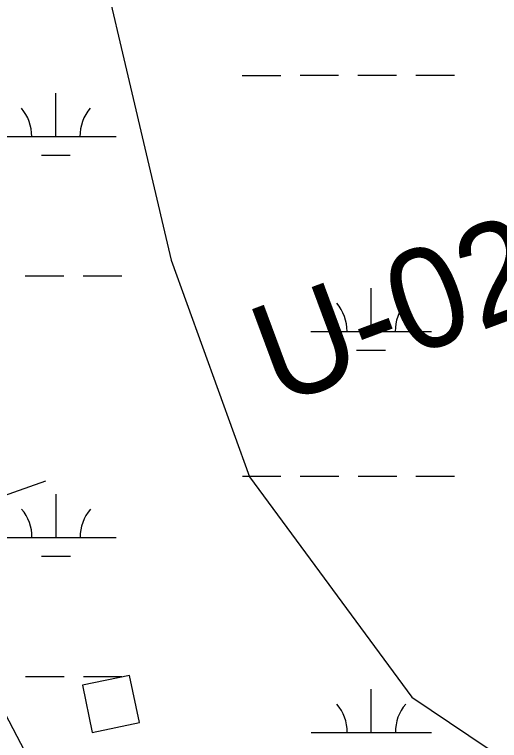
# Model space of a CAD drawing. Extents: x 3279314 to 3317160, y 734079 to 759431.
# Drawn here: x 3311244 to 3311647, y 747492 to 748094 of the extents above; entities that cross this region are included whole.
import ezdxf

# ---------------------------------------------------------------- set-up
doc = ezdxf.new("R2010")
doc.units = 0
for name, color, linetype in [('V-BLDG-OTLN', 7, 'Continuous'), ('V-RIVR-RANG', 7, 'Continuous'), ('V-RIVR-RANG-IDEN', 7, 'Continuous'), ('V-TOPO-SHOR', 7, 'Continuous'), ('V-WETL-SWMP', 7, 'Continuous')]:
    doc.layers.add(name, color=color, linetype=linetype)

msp = doc.modelspace()

# ---------------------------------------------------------------- linework, layer by layer
at = {"layer": 'V-BLDG-OTLN'}
msp.add_lwpolyline([(3311300.68, 747537.53), (3311308.88, 747498.38), (3311348.03, 747506.58), (3311339.84, 747545.73)], close=True, dxfattribs=at)
at = {"layer": 'V-RIVR-RANG'}
msp.add_line((3311270.05, 747707.02), (3310364.73, 747387.65), dxfattribs=at)
at = {"layer": 'V-TOPO-SHOR'}
msp.add_lwpolyline([(3311282.86, 748280.07), (3311374.45, 747890.28), (3311439.44, 747710.66), (3311574.08, 747527.63), (3311747.08, 747411.23), (3311977.98, 747011.85), (3312141.38, 746902.38), (3312208.78, 746715.14), (3312353.06, 746502.98), (3312497.54, 746061.91), (3312853.07, 745955.39), (3313252.2, 745439.62), (3313391.61, 745313.48), (3314012.02, 744455.22), (3314569.77, 743868.86), (3314781.28, 743697.01), (3314872.68, 743559.74), (3314937.06, 743540.1)], dxfattribs=at)
at = {"layer": 'V-WETL-SWMP'}
for p, q in [((3311433.24, 748043.67), (3311465.24, 748043.69)), ((3311481.24, 748043.7), (3311513.24, 748043.72)), ((3311529.24, 748043.72), (3311561.24, 748043.74)), ((3311577.24, 748043.75), (3311609.24, 748043.76)), ((3311278.67, 747992.85), (3311278.65, 748028.85)), ((3311228.67, 747992.83), (3311328.67, 747992.88)), ((3311266.68, 747977.42), (3311290.68, 747977.43)), ((3311253.32, 747877.41), (3311285.32, 747877.43)), ((3311301.32, 747877.43), (3311333.32, 747877.45)), ((3311540.19, 747831.13), (3311540.17, 747867.13)), ((3311490.19, 747831.1), (3311590.19, 747831.15)), ((3311528.2, 747815.69), (3311552.2, 747815.7)), ((3311081.77, 747807.46), (3311328.99, 747338.73)), ((3311081.77, 747807.46), (3311328.99, 747338.73)), ((3311433.41, 747711), (3311465.41, 747711.02)), ((3311481.41, 747711.02), (3311513.41, 747711.04)), ((3311529.41, 747711.05), (3311561.41, 747711.06)), ((3311577.41, 747711.07), (3311609.41, 747711.09)), ((3311278.84, 747660.18), (3311278.82, 747696.18)), ((3311228.84, 747660.15), (3311328.84, 747660.2)), ((3311266.85, 747644.74), (3311290.85, 747644.75)), ((3311253.49, 747544.73), (3311285.49, 747544.75)), ((3311301.49, 747544.76), (3311333.49, 747544.77)), ((3311540.36, 747498.45), (3311540.34, 747534.45)), ((3311490.36, 747498.42), (3311590.36, 747498.48))]:
    msp.add_line(p, q, dxfattribs=at)
for centre, start, end in [((3311223.43, 747993.3), 359.25735, 40.801), ((3311333.91, 747993.36), 139.25734, 180.801), ((3311484.95, 747831.57), 359.25735, 40.801), ((3311595.43, 747831.63), 139.25734, 180.801), ((3311223.6, 747660.63), 359.25735, 40.801), ((3311334.08, 747660.68), 139.25734, 180.801), ((3311485.12, 747498.9), 359.25735, 40.801), ((3311595.6, 747498.95), 139.25734, 180.801)]:
    msp.add_arc(centre, 35.25, start, end, dxfattribs=at)

# ---------------------------------------------------------------- texts
at = {"layer": 'V-RIVR-RANG-IDEN'}
msp.add_text('U-020', height=83, rotation=20.37975, dxfattribs=at).set_placement((3311462.37, 747768.85))

doc.saveas('drawing.dxf')
